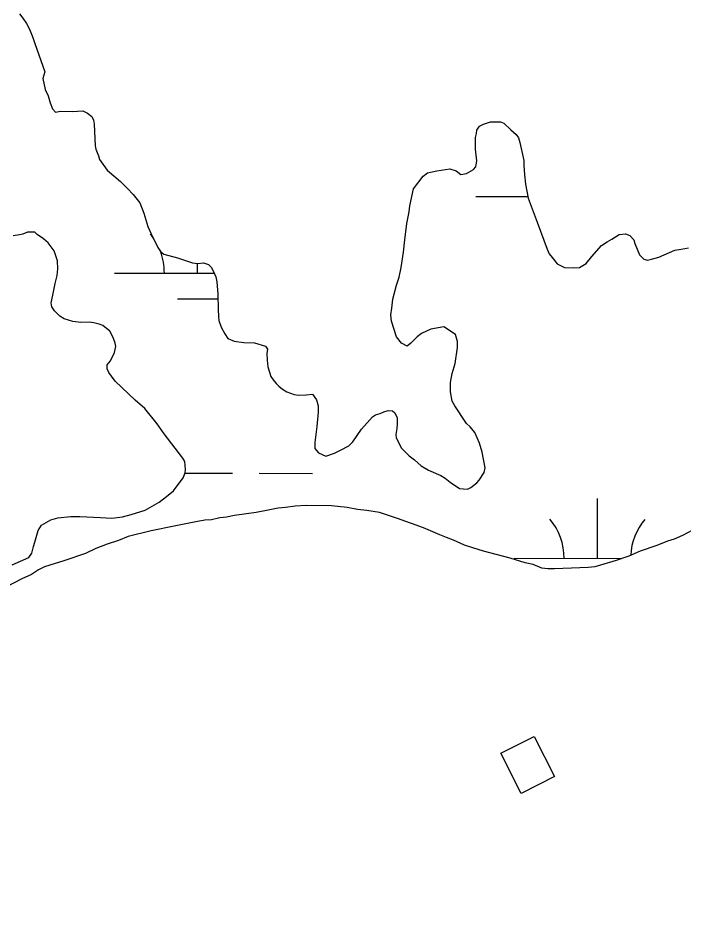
# Model space of a CAD drawing. Extents: x 3187622 to 3225504, y 800805 to 826213.
# Drawn here: x 3195936 to 3196336, y 815682 to 816216 of the extents above; entities that cross this region are included whole.
import ezdxf

# ---------------------------------------------------------------- set-up
doc = ezdxf.new("R2010")
doc.units = 0
for name, color, linetype in [('V-BLDG-OTLN', 7, 'Continuous'), ('V-BORW-LINE', 7, 'Continuous'), ('V-SITE-VEGE', 7, 'Continuous'), ('V-WETL-SWMP', 7, 'Continuous')]:
    doc.layers.add(name, color=color, linetype=linetype)

msp = doc.modelspace()

# ---------------------------------------------------------------- linework, layer by layer
at = {"layer": 'V-BLDG-OTLN'}
msp.add_lwpolyline([(3196238.85, 815750.44), (3196226.58, 815774.6), (3196246.58, 815784.76), (3196258.85, 815760.6)], close=True, dxfattribs=at)
at = {"layer": 'V-BORW-LINE'}
msp.add_spline([(3196241.27, 817112.96), (3196187.2, 817101.14), (3196138.75, 817032.74), (3196088.43, 817012.87), (3195953, 816925.99), (3195899.33, 816905.37), (3195781.81, 816806.71), (3195594.28, 816676.7), (3195413.44, 816523.58), (3195389.29, 816511.09), (3195313.02, 816463.37), (3195245.55, 816442.85), (3195222.3, 816414.73), (3195163.29, 816387.92), (3195047.51, 816304.89), (3194935.14, 816249.6), (3194812.99, 816161.04), (3194805.91, 816145.66), (3194746.05, 816094.04), (3194647.8, 816043.7), (3194629.58, 816032.25), (3194591.91, 815986.22), (3194549.08, 815951.34), (3194395.29, 815874.38), (3194258.39, 815765.48), (3194069.15, 815636.55), (3194006.7, 815583.46), (3193831.37, 815468.22), (3193729.92, 815426.83), (3193580.77, 815328.06), (3193563.72, 815307.5), (3193551.24, 815258.96), (3193525.83, 815245.59), (3193501.57, 815240.11), (3193462.89, 815234.89), (3193427.69, 815199.97), (3193352.7, 815199.74), (3193347.08, 815190.96), (3193324.73, 815165.28), (3193207.42, 815103.3), (3193237.1, 814978.4), (3193295.13, 814940.81), (3193324.37, 814933.34), (3193440.81, 814978.41), (3193485.54, 815011.38), (3193578.25, 815059), (3193615.71, 815092.97), (3193655.97, 815109.39), (3193736.38, 815214.03), (3193778.98, 815244.75), (3193816.96, 815264.77), (3194141.69, 815425.78), (3194196.67, 815443.18), (3194301.91, 815498.91), (3194468.77, 815564.75), (3194506.33, 815578.81), (3194775.79, 815754.88), (3194894.14, 815820.02), (3195170.73, 816004.74), (3195286.56, 816071.95), (3195340.18, 816114.84), (3195742.43, 816429.66), (3195817.31, 816477.06), (3196015.71, 816636.79), (3196072.23, 816673.3), (3196182.84, 816763.66), (3196298.35, 816843.98), (3196542.12, 816994.91), (3196608.52, 817020.17), (3196642.12, 817042.71), (3196645.81, 817058.79), (3196635.5, 817099.25), (3196589.31, 817224.53), (3196534.67, 817258.79), (3196478.87, 817245.01), (3196376.28, 817177.57), (3196308.53, 817147.9), (3196241.27, 817112.96)], degree=3, dxfattribs=at)
at = {"layer": 'V-SITE-VEGE'}
for points in [[(3195937.47, 816218.75), (3195939.5, 816216.12), (3195941.77, 816212.96), (3195943.52, 816209.56), (3195944.75, 816206.42), (3195945.74, 816203.8), (3195946.73, 816200.93), (3195952.63, 816183.95), (3195951.51, 816179.82), (3195952.94, 816173.3), (3195954.68, 816169.38), (3195955.9, 816165.2), (3195957.38, 816161.54), (3195959.17, 816159.69), (3195962.03, 816160.15), (3195969.03, 816160.02), (3195975.53, 816160.41), (3195978.36, 816159.06), (3195980.91, 816156.93), (3195981.91, 816154.84), (3195982.38, 816152.49), (3195982.91, 816139.51), (3195983.39, 816137.42), (3195984.87, 816133.5), (3195985.6, 816131.15), (3195990.15, 816124.83), (3195998.07, 816117.93), (3196002.39, 816113.7), (3196005.7, 816110.26), (3196009.76, 816105.25), (3196012.23, 816098.97), (3196014.67, 816090.88), (3196016.41, 816086.96), (3196020.66, 816078.31), (3196022.42, 816075.68), (3196024.21, 816074.35), (3196032.47, 816072.11), (3196041.5, 816069.08), (3196044.61, 816068.77), (3196047.99, 816069.22), (3196051.08, 816068.12), (3196052.61, 816066.53), (3196053.87, 816064.43), (3196055.35, 816060.77), (3196056.07, 816057.64), (3196056.71, 816050.36), (3196056.79, 816041.02), (3196056.96, 816036.86), (3196057.18, 816034.52), (3196058.66, 816030.6), (3196060.92, 816026.41), (3196062.68, 816023.78), (3196066.54, 816022.15), (3196072.24, 816021.26), (3196078.72, 816021.13), (3196085.17, 816019.19), (3196086.44, 816017.35), (3196086.12, 816014.76), (3196086.3, 816010.61), (3196086.75, 816006.7)], [(3196086.75, 816006.7), (3196088.45, 816000.96), (3196089.97, 815998.86), (3196091.74, 815996.75), (3196093.27, 815995.16), (3196095.57, 815993.3), (3196098.14, 815991.69), (3196102.51, 815990.05), (3196105.1, 815989.74), (3196109.78, 815989.91), (3196113.42, 815990.36), (3196115.95, 815986.94), (3196116.92, 815983.29), (3196116.84, 815979.39), (3196116.16, 815970.84), (3196114.94, 815961.27), (3196114.86, 815957.63), (3196117.15, 815954.99), (3196121.52, 815953.09), (3196126.75, 815954.81), (3196130.41, 815956.56), (3196135.4, 815959.31), (3196137.78, 815961.6), (3196142.85, 815969.29), (3196149.49, 815976.69), (3196151.33, 815977.95), (3196154.2, 815978.67), (3196156.29, 815979.67), (3196158.9, 815980.4), (3196161.5, 815980.35), (3196163.03, 815979.02), (3196164.27, 815976.14), (3196164.45, 815972.25), (3196164.14, 815969.66), (3196163.55, 815966.04), (3196163.77, 815963.95), (3196167.03, 815957.92), (3196171.61, 815953.16), (3196174.68, 815950.77), (3196178.77, 815947.32), (3196183.12, 815944.64), (3196190.59, 815941.38), (3196193.15, 815939.77), (3196196.22, 815937.38), (3196201.86, 815933.64), (3196206.52, 815933.29), (3196208.62, 815934.28), (3196212.3, 815937.07), (3196213.63, 815938.6), (3196216.57, 815943.21), (3196217.15, 815946.06), (3196215.51, 815955.43), (3196213.8, 815960.91), (3196211.07, 815967.19), (3196208.28, 815970.62), (3196205.98, 815972.74), (3196198.92, 815983.26), (3196197.42, 815986.14), (3196196.49, 815991.61), (3196196.34, 815997.32), (3196197.48, 816002.75), (3196199.15, 816008.69), (3196200.64, 816018.26), (3196200.71, 816021.89), (3196199.49, 816026.07), (3196192.31, 816030.62), (3196184.5, 816029.21), (3196179, 816026.72), (3196176.37, 816024.7), (3196172.66, 816020.88), (3196170.29, 816019.1), (3196166.95, 816020.98), (3196163.91, 816024.68), (3196160.98, 816034.08), (3196160.53, 816037.98), (3196161.12, 816041.86), (3196161.75, 816047.3), (3196163.99, 816055.82), (3196165.64, 816060.46), (3196166.79, 816066.4), (3196168.26, 816075.46), (3196168.93, 816082.97), (3196170.16, 816092.81), (3196171.59, 816099.79), (3196171.92, 816103.42), (3196174.19, 816113.49), (3196180.05, 816121.17), (3196182.68, 816123.19), (3196188.15, 816124.38), (3196195.96, 816125.53), (3196199.83, 816124.42), (3196202.64, 816122.29), (3196206.03, 816122.74), (3196210.23, 816125.25), (3196211.56, 816126.79), (3196212.14, 816130.41), (3196211.5, 816137.42), (3196211.38, 816144.43), (3196211.94, 816146.76), (3196212.24, 816148.83), (3196213.84, 816151.13)], [(3196213.84, 816151.13), (3196216.2, 816152.39), (3196220.38, 816153.86), (3196226.35, 816153.75), (3196228.41, 816152.93), (3196232.74, 816148.95), (3196235.81, 816146.3), (3196237.32, 816144.19), (3196238.05, 816141.32), (3196240.43, 816130.64), (3196240.38, 816127.78), (3196240.79, 816122.07), (3196241.46, 816116.34), (3196243.11, 816108.01), (3196248.54, 816093.63), (3196254.46, 816077.43), (3196255.7, 816074.55), (3196257.48, 816072.44), (3196260.52, 816068.48), (3196264.89, 816066.33), (3196270.33, 816066.22), (3196273.97, 816066.41), (3196277.91, 816068.67), (3196281.36, 816073.02), (3196287.2, 816079.65), (3196290.62, 816081.66), (3196293.24, 816083.42), (3196297.71, 816086.19), (3196301.61, 816086.64), (3196304.18, 816085.55), (3196306.47, 816082.91), (3196307.21, 816080.82), (3196309.93, 816074.02), (3196312.48, 816071.38), (3196314.8, 816070.81), (3196317.14, 816071.29), (3196321.58, 816072.5), (3196331.26, 816076.72), (3196334.91, 816077.43), (3196339.33, 816078.12)], [(3195933.15, 815887.7), (3195943.1, 815892.18), (3195944.96, 815894.74), (3195945.82, 815898.87), (3195946.65, 815901.45), (3195948.6, 815908.42), (3195950.74, 815911.49), (3195956.25, 815914.76), (3195960.43, 815915.98), (3195968.23, 815916.87), (3195973.68, 815916.76), (3195986.12, 815916.26), (3195992.86, 815915.87), (3195999.36, 815916.53), (3196004.58, 815917.98), (3196012.94, 815920.67), (3196021.33, 815925.44), (3196025.81, 815928.73), (3196030.03, 815932.28), (3196035.89, 815939.95), (3196036.99, 815943.05), (3196037.29, 815945.12), (3196036.86, 815949.8), (3196035.6, 815951.9), (3196024.46, 815966.39), (3196020.17, 815972.44), (3196012.82, 815981.66), (3196006.95, 815986.71), (3195994.97, 815998.1), (3195992.69, 816001), (3195991.18, 816003.36), (3195990.18, 816005.46), (3195990.23, 816007.79), (3195992.09, 816010.35), (3195994.52, 816015.23), (3195995.37, 816018.85), (3195994.89, 816020.94), (3195993.66, 816024.33), (3195991.66, 816028.01), (3195987.57, 816031.46), (3195985.25, 816032.28), (3195982.15, 816033.12), (3195979.31, 816033.44), (3195974.37, 816033.27), (3195969.45, 816033.88), (3195964.29, 816035.54), (3195961.73, 816037.15), (3195958.42, 816040.32), (3195956.91, 816042.69), (3195956.43, 816045.04), (3195957.56, 816049.68), (3195958.99, 816056.66), (3195960.12, 816061.57), (3195960.46, 816065.46), (3195960.29, 816070.39), (3195958.33, 816076.4), (3195954.79, 816081.14), (3195951.99, 816083.53), (3195948.14, 816086.2), (3195946.61, 816087.53), (3195942.2, 816087.61), (3195939.58, 816086.36), (3195937.5, 816085.88), (3195933.6, 816085.44)]]:
    msp.add_lwpolyline(points, dxfattribs=at)
at = {"layer": 'V-WETL-SWMP'}
for p, q in [((3196211.66, 816108.97), (3196242.93, 816108.91)), ((3196044.5, 816062.88), (3196044.51, 816068.77)), ((3195994.5, 816062.98), (3196054.5, 816062.86)), ((3196032.47, 816047.47), (3196056.47, 816047.43)), ((3196036.91, 815942.82), (3196065.41, 815942.77)), ((3196081.41, 815942.73), (3196113.41, 815942.67)), ((3196284.62, 815891.58), (3196284.7, 815927.58)), ((3196234.62, 815891.68), (3196299.22, 815891.55))]:
    msp.add_line(p, q, dxfattribs=at)
for points in [[(3195937.47, 816218.76), (3195939.49, 816216.12), (3195941.77, 816212.96), (3195943.52, 816209.56), (3195944.76, 816206.42), (3195945.74, 816203.8), (3195946.73, 816200.93), (3195952.63, 816183.95), (3195951.51, 816179.82), (3195952.94, 816173.3), (3195954.68, 816169.38), (3195955.9, 816165.2), (3195957.39, 816161.54), (3195959.17, 816159.69), (3195962.03, 816160.15), (3195969.03, 816160.02), (3195975.53, 816160.41), (3195978.36, 816159.06), (3195980.91, 816156.93), (3195981.91, 816154.84), (3195982.38, 816152.49), (3195982.91, 816139.51), (3195983.39, 816137.42), (3195984.87, 816133.5), (3195985.6, 816131.15), (3195990.15, 816124.83), (3195998.06, 816117.93), (3196002.39, 816113.7), (3196005.7, 816110.26), (3196009.76, 816105.25), (3196012.23, 816098.97), (3196014.67, 816090.88), (3196016.41, 816086.96), (3196020.66, 816078.31), (3196022.42, 816075.68), (3196024.21, 816074.35), (3196032.47, 816072.11), (3196041.5, 816069.08), (3196044.61, 816068.76), (3196047.99, 816069.22), (3196051.08, 816068.12), (3196052.61, 816066.53), (3196053.87, 816064.43), (3196055.35, 816060.77), (3196056.07, 816057.64), (3196056.71, 816050.36), (3196056.79, 816041.02), (3196056.96, 816036.86), (3196057.18, 816034.53), (3196058.66, 816030.6), (3196060.92, 816026.41), (3196062.68, 816023.78), (3196066.54, 816022.15), (3196072.23, 816021.26), (3196078.72, 816021.13), (3196085.17, 816019.19), (3196086.43, 816017.35), (3196086.12, 816014.76), (3196086.3, 816010.61), (3196086.75, 816006.71), (3196088.45, 816000.96), (3196089.97, 815998.86)], [(3196089.97, 815998.86), (3196091.74, 815996.75), (3196093.27, 815995.16), (3196095.57, 815993.3), (3196098.13, 815991.69), (3196102.51, 815990.05), (3196105.1, 815989.74), (3196109.78, 815989.91), (3196113.42, 815990.36), (3196115.95, 815986.94), (3196116.92, 815983.29), (3196116.84, 815979.39), (3196116.16, 815970.84), (3196114.93, 815961.27), (3196114.86, 815957.63), (3196117.15, 815954.99), (3196121.52, 815953.09), (3196126.75, 815954.81), (3196130.41, 815956.55), (3196135.4, 815959.31), (3196137.78, 815961.6), (3196142.86, 815969.29), (3196149.49, 815976.69), (3196151.33, 815977.95), (3196154.2, 815978.67), (3196156.29, 815979.67), (3196158.9, 815980.4), (3196161.5, 815980.35), (3196163.03, 815979.02), (3196164.27, 815976.14), (3196164.45, 815972.25), (3196164.14, 815969.66), (3196163.56, 815966.04), (3196163.77, 815963.96), (3196167.03, 815957.92), (3196171.61, 815953.16), (3196174.68, 815950.77), (3196178.76, 815947.32), (3196183.12, 815944.64), (3196190.59, 815941.38), (3196193.15, 815939.77), (3196196.22, 815937.38), (3196201.86, 815933.64), (3196206.52, 815933.29), (3196208.62, 815934.28), (3196212.3, 815937.07), (3196213.63, 815938.6), (3196216.57, 815943.21), (3196217.15, 815946.06), (3196215.51, 815955.43), (3196213.8, 815960.91), (3196211.07, 815967.19), (3196208.28, 815970.62), (3196205.98, 815972.74), (3196198.92, 815983.26), (3196197.42, 815986.14), (3196196.49, 815991.61), (3196196.34, 815997.32), (3196197.48, 816002.75), (3196199.15, 816008.69), (3196200.64, 816018.26), (3196200.71, 816021.89), (3196199.49, 816026.07), (3196192.31, 816030.62), (3196184.5, 816029.21), (3196179, 816026.72), (3196176.37, 816024.7), (3196172.66, 816020.88), (3196170.29, 816019.1), (3196166.95, 816020.99), (3196163.91, 816024.68), (3196160.98, 816034.08), (3196160.53, 816037.98), (3196161.13, 816041.86), (3196161.75, 816047.3), (3196163.99, 816055.82), (3196165.64, 816060.46), (3196166.79, 816066.4), (3196168.26, 816075.46), (3196168.93, 816082.97), (3196170.16, 816092.81), (3196171.59, 816099.79), (3196171.92, 816103.42), (3196174.19, 816113.49), (3196180.05, 816121.17), (3196182.68, 816123.19), (3196188.15, 816124.38), (3196195.96, 816125.53), (3196199.83, 816124.42), (3196202.65, 816122.29), (3196206.03, 816122.74), (3196210.23, 816125.25), (3196211.56, 816126.78), (3196212.14, 816130.41), (3196211.5, 816137.43), (3196211.38, 816144.44), (3196211.94, 816146.76), (3196212.24, 816148.83), (3196213.84, 816151.13), (3196216.2, 816152.39), (3196220.38, 816153.86)], [(3196220.38, 816153.86), (3196226.35, 816153.75), (3196228.41, 816152.93), (3196232.74, 816148.95), (3196235.81, 816146.3), (3196237.32, 816144.19), (3196238.05, 816141.32), (3196240.44, 816130.64), (3196240.38, 816127.79), (3196240.79, 816122.07), (3196241.46, 816116.34), (3196243.11, 816108.01), (3196248.54, 816093.63), (3196254.46, 816077.43), (3196255.7, 816074.55), (3196257.48, 816072.44), (3196260.52, 816068.49), (3196264.89, 816066.33), (3196270.33, 816066.22), (3196273.97, 816066.41), (3196277.91, 816068.67), (3196281.36, 816073.01), (3196287.2, 816079.65), (3196290.61, 816081.66), (3196293.24, 816083.43), (3196297.71, 816086.19), (3196301.61, 816086.64), (3196304.18, 816085.55), (3196306.47, 816082.91), (3196307.21, 816080.82), (3196309.93, 816074.02), (3196312.47, 816071.38), (3196314.8, 816070.81), (3196317.14, 816071.29), (3196321.58, 816072.5), (3196331.26, 816076.72), (3196334.91, 816077.43), (3196339.33, 816078.12)], [(3195933.15, 815887.7), (3195943.1, 815892.18), (3195944.96, 815894.74), (3195945.82, 815898.87), (3195946.65, 815901.45), (3195948.6, 815908.42), (3195950.74, 815911.49), (3195956.25, 815914.76), (3195960.43, 815915.98), (3195968.23, 815916.87), (3195973.68, 815916.76), (3195986.12, 815916.26), (3195992.86, 815915.87), (3195999.37, 815916.53), (3196004.58, 815917.98), (3196012.94, 815920.68), (3196021.34, 815925.44), (3196025.81, 815928.73), (3196030.03, 815932.28), (3196035.89, 815939.95), (3196036.99, 815943.05), (3196037.29, 815945.12), (3196036.86, 815949.8), (3196035.6, 815951.9), (3196024.46, 815966.39), (3196020.17, 815972.44), (3196012.82, 815981.66), (3196006.95, 815986.71), (3195994.97, 815998.1), (3195992.69, 816001), (3195991.18, 816003.36), (3195990.18, 816005.46), (3195990.23, 816007.79), (3195992.09, 816010.35), (3195994.52, 816015.23), (3195995.37, 816018.85), (3195994.89, 816020.94), (3195993.66, 816024.33), (3195991.66, 816028.01), (3195987.57, 816031.46), (3195985.25, 816032.28), (3195982.15, 816033.12), (3195979.31, 816033.43), (3195974.37, 816033.27), (3195969.45, 816033.88), (3195964.29, 816035.54), (3195961.73, 816037.15), (3195958.42, 816040.33), (3195956.91, 816042.69), (3195956.43, 816045.04), (3195957.56, 816049.68), (3195958.99, 816056.66), (3195960.12, 816061.57), (3195960.46, 816065.46), (3195960.29, 816070.39), (3195958.33, 816076.4), (3195954.79, 816081.14), (3195951.98, 816083.53), (3195948.14, 816086.2), (3195946.61, 816087.53), (3195942.2, 816087.61), (3195939.58, 816086.36), (3195937.5, 816085.88), (3195933.6, 816085.44)], [(3196092.89, 815921.73), (3196086.9, 815920.54), (3196079.6, 815919.13), (3196066.59, 815917.3), (3196061.9, 815916.35), (3196057.74, 815915.92), (3196052.79, 815914.71), (3196048.89, 815914.53), (3196043.43, 815913.6), (3196032.48, 815911.47), (3196025.45, 815910.05), (3196021.54, 815909.09), (3196016.59, 815908.15), (3196002.77, 815904.78), (3195997.01, 815902.3), (3195990.22, 815900.09), (3195983.43, 815897.63), (3195977.14, 815894.64), (3195964.08, 815890.22), (3195955.73, 815887.52), (3195952.59, 815886.55), (3195948.93, 815884.8), (3195944.72, 815882.03), (3195938.96, 815879.28), (3195919.56, 815869.28)], [(3196347.8, 815911.87), (3196335.74, 815905.36), (3196330.76, 815903.12), (3196326.85, 815901.9), (3196320.31, 815899.43), (3196310.38, 815895.98), (3196303.58, 815893), (3196300.45, 815892.03), (3196296, 815890.29), (3196286.61, 815887.62), (3196283.21, 815886.65), (3196279.05, 815886.21), (3196274.12, 815886.05), (3196258.79, 815885.3), (3196254.9, 815885.38), (3196251.28, 815885.71), (3196246.13, 815887.88), (3196241.22, 815889.02), (3196232.19, 815891.79), (3196216.18, 815895.99), (3196209.73, 815897.93), (3196204.83, 815899.58), (3196198.14, 815902.57), (3196194.02, 815904.2), (3196189.9, 815905.84), (3196180.12, 815909.92), (3196172.9, 815912.65), (3196169.04, 815914.03), (3196165.17, 815915.4), (3196159.24, 815917.33), (3196153.83, 815919.25), (3196146.06, 815920.44), (3196140.63, 815921.06), (3196134.42, 815922.22), (3196124.84, 815923.19), (3196109.79, 815923.47), (3196103.04, 815923.09), (3196097.31, 815922.16), (3196092.89, 815921.73)]]:
    msp.add_lwpolyline(points, dxfattribs=at)
for centre, start, end in [((3195989.26, 816063.47), 36.01, 40.6551), ((3195989.26, 816063.47), 359.1115, 20.8637), ((3196229.38, 815892.17), 359.1115, 40.6551), ((3196339.87, 815891.94), 139.1115, 177.5078)]:
    msp.add_arc(centre, 35.25, start, end, dxfattribs=at)

doc.saveas('drawing.dxf')
